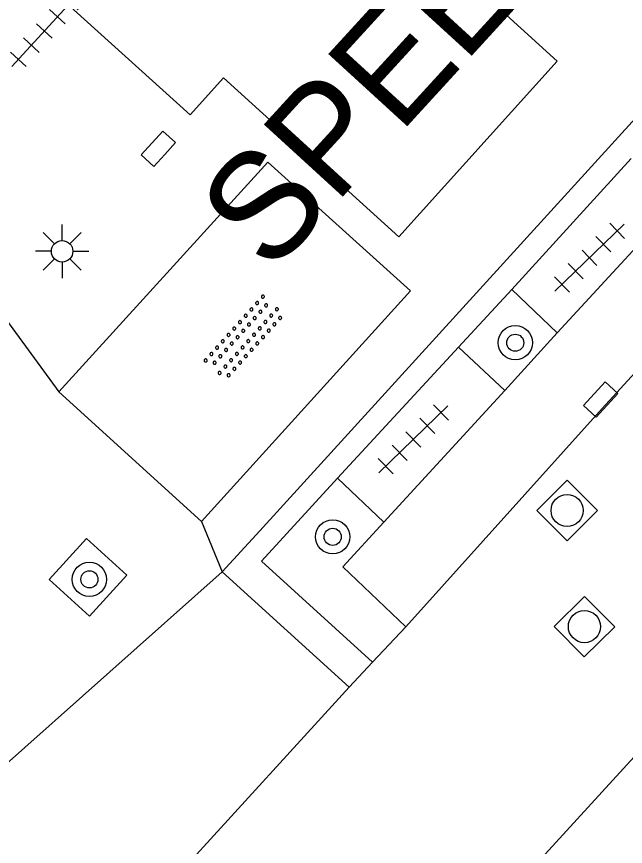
# Model space of a CAD drawing. Extents: x 128000 to 131008, y 398996 to 402500.
# Drawn here: x 129178.47 to 129192.69, y 399441.63 to 399461.01 of the extents above; entities that cross this region are included whole.
import ezdxf

# ---------------------------------------------------------------- set-up
doc = ezdxf.new("R2010")
doc.units = 0
for name, color, linetype in [('gg-knt-verharding', 7, 'Continuous'), ('gg-knt-verharding nz', 7, 'Continuous'), ('gt-anno-overige text', 7, 'Continuous'), ('gt-grn-groengrens', 7, 'Continuous'), ('gt-grn-weggrens', 7, 'Continuous'), ('gt-symb-boom', 7, 'Continuous'), ('gt-symb-kolk', 7, 'Continuous'), ('gt-symb-lichtmast', 7, 'Continuous'), ('gt-symb-overige verharding', 7, 'Continuous'), ('gt-symb-rioolschacht', 7, 'Continuous'), ('gt-symb-tegel verharding', 7, 'Continuous')]:
    doc.layers.add(name, color=color, linetype=linetype)

# ---------------------------------------------------------------- blocks, each defined once
blk = doc.blocks.new('gt0-TEG1')
at = {"layer": 'gt-symb-tegel verharding'}
for p, q in [((-0.9, -0.25), (-0.9, 0.25)), ((-0.45, -0.25), (-0.45, 0.25)), ((0, -0.25), (0, 0.25)), ((0.45, -0.25), (0.45, 0.25)), ((0.9, -0.25), (0.9, 0.25)), ((-1.125, 0), (1.125, 0))]:
    blk.add_line(p, q, dxfattribs=at)
blk = doc.blocks.new('gt0-RS')
at = {"layer": 'gt-symb-rioolschacht'}
blk.add_lwpolyline([(-0.5, -0.5), (0.5, -0.5), (0.5, 0.5), (-0.5, 0.5)], close=True, dxfattribs=at)
blk.add_circle((0, 0), 0.375, dxfattribs=at)
blk = doc.blocks.new('gt0-KOLK')
at = {"layer": 'gt-symb-kolk'}
blk.add_lwpolyline([(0, 0), (0.375, 0), (0.375, 0.4), (-0.375, 0.4), (-0.375, 0), (0, 0)], dxfattribs=at)
blk = doc.blocks.new('gt0-BOOM')
at = {"layer": 'gt-symb-boom'}
for radius in [0.4, 0.2]:
    blk.add_circle((0, 0), radius, dxfattribs=at)
blk = doc.blocks.new('gt0-LMAST')
at = {"layer": 'gt-symb-lichtmast'}
for p, q in [((-0.005, 0.246), (-0.005, 0.621)), ((-0.182, 0.173), (-0.447, 0.438)), ((0.172, 0.173), (0.437, 0.438)), ((-0.255, -0.004), (-0.63, -0.004)), ((-0.182, -0.181), (-0.447, -0.446)), ((0.437, -0.446), (0.172, -0.181)), ((0.245, -0.004), (0.62, -0.004)), ((-0.005, -0.254), (-0.005, -0.629))]:
    blk.add_line(p, q, dxfattribs=at)
blk.add_circle((-0.005, -0.004), 0.25, dxfattribs=at)
blk = doc.blocks.new('gt0-OVH')
at = {"layer": 'gt-symb-overige verharding'}
for points in [[(-0.972, 0.298), (-0.967, 0.308), (-0.965, 0.319), (-0.966, 0.33), (-0.971, 0.34), (-0.978, 0.348), (-0.988, 0.353), (-0.999, 0.355), (-1.01, 0.354), (-1.02, 0.349), (-1.028, 0.342), (-1.033, 0.332), (-1.035, 0.321), (-1.034, 0.31), (-1.029, 0.3), (-1.022, 0.292), (-1.012, 0.287), (-1.001, 0.285), (-0.99, 0.286), (-0.98, 0.291)], [(-0.772, 0.298), (-0.767, 0.308), (-0.765, 0.319), (-0.766, 0.33), (-0.771, 0.34), (-0.778, 0.348), (-0.788, 0.353), (-0.799, 0.355), (-0.81, 0.354), (-0.82, 0.349), (-0.828, 0.342), (-0.833, 0.332), (-0.835, 0.321), (-0.834, 0.31), (-0.829, 0.3), (-0.822, 0.292), (-0.812, 0.287), (-0.801, 0.285), (-0.79, 0.286), (-0.78, 0.291)], [(-0.572, 0.298), (-0.567, 0.308), (-0.565, 0.319), (-0.566, 0.33), (-0.571, 0.34), (-0.578, 0.348), (-0.588, 0.353), (-0.599, 0.355), (-0.61, 0.354), (-0.62, 0.349), (-0.628, 0.342), (-0.633, 0.332), (-0.635, 0.321), (-0.634, 0.31), (-0.629, 0.3), (-0.622, 0.292), (-0.612, 0.287), (-0.601, 0.285), (-0.59, 0.286), (-0.58, 0.291)], [(-0.372, 0.298), (-0.367, 0.308), (-0.365, 0.319), (-0.366, 0.33), (-0.371, 0.34), (-0.378, 0.348), (-0.388, 0.353), (-0.399, 0.355), (-0.41, 0.354), (-0.42, 0.349), (-0.428, 0.342), (-0.433, 0.332), (-0.435, 0.321), (-0.434, 0.31), (-0.429, 0.3), (-0.422, 0.292), (-0.412, 0.287), (-0.401, 0.285), (-0.39, 0.286), (-0.38, 0.291)], [(-0.172, 0.298), (-0.167, 0.308), (-0.165, 0.319), (-0.166, 0.33), (-0.171, 0.34), (-0.178, 0.348), (-0.188, 0.353), (-0.199, 0.355), (-0.21, 0.354), (-0.22, 0.349), (-0.228, 0.342), (-0.233, 0.332), (-0.235, 0.321), (-0.234, 0.31), (-0.229, 0.3), (-0.222, 0.292), (-0.212, 0.287), (-0.201, 0.285), (-0.19, 0.286), (-0.18, 0.291)], [(0.028, 0.298), (0.033, 0.308), (0.035, 0.319), (0.034, 0.33), (0.029, 0.34), (0.022, 0.348), (0.012, 0.353), (0.001, 0.355), (-0.01, 0.354), (-0.02, 0.349), (-0.028, 0.342), (-0.033, 0.332), (-0.035, 0.321), (-0.034, 0.31), (-0.029, 0.3), (-0.022, 0.292), (-0.012, 0.287), (-0.001, 0.285), (0.01, 0.286), (0.02, 0.291)], [(0.228, 0.298), (0.233, 0.308), (0.235, 0.319), (0.234, 0.33), (0.229, 0.34), (0.222, 0.348), (0.212, 0.353), (0.201, 0.355), (0.19, 0.354), (0.18, 0.349), (0.172, 0.342), (0.167, 0.332), (0.165, 0.321), (0.166, 0.31), (0.171, 0.3), (0.178, 0.292), (0.188, 0.287), (0.199, 0.285), (0.21, 0.286), (0.22, 0.291)], [(0.428, 0.298), (0.433, 0.308), (0.435, 0.319), (0.434, 0.33), (0.429, 0.34), (0.422, 0.348), (0.412, 0.353), (0.401, 0.355), (0.39, 0.354), (0.38, 0.349), (0.372, 0.342), (0.367, 0.332), (0.365, 0.321), (0.366, 0.31), (0.371, 0.3), (0.378, 0.292), (0.388, 0.287), (0.399, 0.285), (0.41, 0.286), (0.42, 0.291)], [(0.628, 0.298), (0.633, 0.308), (0.635, 0.319), (0.634, 0.33), (0.629, 0.34), (0.622, 0.348), (0.612, 0.353), (0.601, 0.355), (0.59, 0.354), (0.58, 0.349), (0.572, 0.342), (0.567, 0.332), (0.565, 0.321), (0.566, 0.31), (0.571, 0.3), (0.578, 0.292), (0.588, 0.287), (0.599, 0.285), (0.61, 0.286), (0.62, 0.291)], [(0.828, 0.298), (0.833, 0.308), (0.835, 0.319), (0.834, 0.33), (0.829, 0.34), (0.822, 0.348), (0.812, 0.353), (0.801, 0.355), (0.79, 0.354), (0.78, 0.349), (0.772, 0.342), (0.767, 0.332), (0.765, 0.321), (0.766, 0.31), (0.771, 0.3), (0.778, 0.292), (0.788, 0.287), (0.799, 0.285), (0.81, 0.286), (0.82, 0.291)], [(1.028, 0.298), (1.033, 0.308), (1.035, 0.319), (1.034, 0.33), (1.029, 0.34), (1.022, 0.348), (1.012, 0.353), (1.001, 0.355), (0.99, 0.354), (0.98, 0.349), (0.972, 0.342), (0.967, 0.332), (0.965, 0.321), (0.966, 0.31), (0.971, 0.3), (0.978, 0.292), (0.988, 0.287), (0.999, 0.285), (1.01, 0.286), (1.02, 0.291)], [(-0.872, 0.106), (-0.867, 0.116), (-0.865, 0.126), (-0.866, 0.137), (-0.871, 0.147), (-0.878, 0.156), (-0.888, 0.161), (-0.899, 0.163), (-0.91, 0.162), (-0.92, 0.157), (-0.928, 0.15), (-0.933, 0.14), (-0.935, 0.129), (-0.934, 0.118), (-0.929, 0.108), (-0.922, 0.1), (-0.912, 0.095), (-0.901, 0.092), (-0.89, 0.094), (-0.88, 0.098)], [(-0.672, 0.106), (-0.667, 0.116), (-0.665, 0.126), (-0.666, 0.137), (-0.671, 0.147), (-0.678, 0.156), (-0.688, 0.161), (-0.699, 0.163), (-0.71, 0.162), (-0.72, 0.157), (-0.728, 0.15), (-0.733, 0.14), (-0.735, 0.129), (-0.734, 0.118), (-0.729, 0.108), (-0.722, 0.1), (-0.712, 0.095), (-0.701, 0.092), (-0.69, 0.094), (-0.68, 0.098)], [(-0.472, 0.106), (-0.467, 0.116), (-0.465, 0.126), (-0.466, 0.137), (-0.471, 0.147), (-0.478, 0.156), (-0.488, 0.161), (-0.499, 0.163), (-0.51, 0.162), (-0.52, 0.157), (-0.528, 0.15), (-0.533, 0.14), (-0.535, 0.129), (-0.534, 0.118), (-0.529, 0.108), (-0.522, 0.1), (-0.512, 0.095), (-0.501, 0.092), (-0.49, 0.094), (-0.48, 0.098)], [(-0.272, 0.106), (-0.267, 0.116), (-0.265, 0.126), (-0.266, 0.137), (-0.271, 0.147), (-0.278, 0.156), (-0.288, 0.161), (-0.299, 0.163), (-0.31, 0.162), (-0.32, 0.157), (-0.328, 0.15), (-0.333, 0.14), (-0.335, 0.129), (-0.334, 0.118), (-0.329, 0.108), (-0.322, 0.1), (-0.312, 0.095), (-0.301, 0.092), (-0.29, 0.094), (-0.28, 0.098)], [(-0.072, 0.106), (-0.067, 0.116), (-0.065, 0.126), (-0.066, 0.137), (-0.071, 0.147), (-0.078, 0.156), (-0.088, 0.161), (-0.099, 0.163), (-0.11, 0.162), (-0.12, 0.157), (-0.128, 0.15), (-0.133, 0.14), (-0.135, 0.129), (-0.134, 0.118), (-0.129, 0.108), (-0.122, 0.1), (-0.112, 0.095), (-0.101, 0.092), (-0.09, 0.094), (-0.08, 0.098)], [(0.128, 0.106), (0.133, 0.116), (0.135, 0.126), (0.134, 0.137), (0.129, 0.147), (0.122, 0.156), (0.112, 0.161), (0.101, 0.163), (0.09, 0.162), (0.08, 0.157), (0.072, 0.15), (0.067, 0.14), (0.065, 0.129), (0.066, 0.118), (0.071, 0.108), (0.078, 0.1), (0.088, 0.095), (0.099, 0.092), (0.11, 0.094), (0.12, 0.098)], [(0.328, 0.106), (0.333, 0.116), (0.335, 0.126), (0.334, 0.137), (0.329, 0.147), (0.322, 0.156), (0.312, 0.161), (0.301, 0.163), (0.29, 0.162), (0.28, 0.157), (0.272, 0.15), (0.267, 0.14), (0.265, 0.129), (0.266, 0.118), (0.271, 0.108), (0.278, 0.1), (0.288, 0.095), (0.299, 0.092), (0.31, 0.094), (0.32, 0.098)], [(0.528, 0.106), (0.533, 0.116), (0.535, 0.126), (0.534, 0.137), (0.529, 0.147), (0.522, 0.156), (0.512, 0.161), (0.501, 0.163), (0.49, 0.162), (0.48, 0.157), (0.472, 0.15), (0.467, 0.14), (0.465, 0.129), (0.466, 0.118), (0.471, 0.108), (0.478, 0.1), (0.488, 0.095), (0.499, 0.092), (0.51, 0.094), (0.52, 0.098)], [(0.728, 0.106), (0.733, 0.116), (0.735, 0.126), (0.734, 0.137), (0.729, 0.147), (0.722, 0.156), (0.712, 0.161), (0.701, 0.163), (0.69, 0.162), (0.68, 0.157), (0.672, 0.15), (0.667, 0.14), (0.665, 0.129), (0.666, 0.118), (0.671, 0.108), (0.678, 0.1), (0.688, 0.095), (0.699, 0.092), (0.71, 0.094), (0.72, 0.098)], [(0.928, 0.106), (0.933, 0.116), (0.935, 0.126), (0.934, 0.137), (0.929, 0.147), (0.922, 0.156), (0.912, 0.161), (0.901, 0.163), (0.89, 0.162), (0.88, 0.157), (0.872, 0.15), (0.867, 0.14), (0.865, 0.129), (0.866, 0.118), (0.871, 0.108), (0.878, 0.1), (0.888, 0.095), (0.899, 0.092), (0.91, 0.094), (0.92, 0.098)], [(-0.972, -0.142), (-0.967, -0.132), (-0.965, -0.121), (-0.966, -0.11), (-0.971, -0.1), (-0.978, -0.092), (-0.988, -0.087), (-0.999, -0.085), (-1.01, -0.086), (-1.02, -0.091), (-1.028, -0.098), (-1.033, -0.108), (-1.035, -0.119), (-1.034, -0.13), (-1.029, -0.14), (-1.022, -0.148), (-1.012, -0.153), (-1.001, -0.155), (-0.99, -0.154), (-0.98, -0.149)], [(-0.772, -0.142), (-0.767, -0.132), (-0.765, -0.121), (-0.766, -0.11), (-0.771, -0.1), (-0.778, -0.092), (-0.788, -0.087), (-0.799, -0.085), (-0.81, -0.086), (-0.82, -0.091), (-0.828, -0.098), (-0.833, -0.108), (-0.835, -0.119), (-0.834, -0.13), (-0.829, -0.14), (-0.822, -0.148), (-0.812, -0.153), (-0.801, -0.155), (-0.79, -0.154), (-0.78, -0.149)], [(-0.572, -0.142), (-0.567, -0.132), (-0.565, -0.121), (-0.566, -0.11), (-0.571, -0.1), (-0.578, -0.092), (-0.588, -0.087), (-0.599, -0.085), (-0.61, -0.086), (-0.62, -0.091), (-0.628, -0.098), (-0.633, -0.108), (-0.635, -0.119), (-0.634, -0.13), (-0.629, -0.14), (-0.622, -0.148), (-0.612, -0.153), (-0.601, -0.155), (-0.59, -0.154), (-0.58, -0.149)], [(-0.372, -0.142), (-0.367, -0.132), (-0.365, -0.121), (-0.366, -0.11), (-0.371, -0.1), (-0.378, -0.092), (-0.388, -0.087), (-0.399, -0.085), (-0.41, -0.086), (-0.42, -0.091), (-0.428, -0.098), (-0.433, -0.108), (-0.435, -0.119), (-0.434, -0.13), (-0.429, -0.14), (-0.422, -0.148), (-0.412, -0.153), (-0.401, -0.155), (-0.39, -0.154), (-0.38, -0.149)], [(-0.172, -0.142), (-0.167, -0.132), (-0.165, -0.121), (-0.166, -0.11), (-0.171, -0.1), (-0.178, -0.092), (-0.188, -0.087), (-0.199, -0.085), (-0.21, -0.086), (-0.22, -0.091), (-0.228, -0.098), (-0.233, -0.108), (-0.235, -0.119), (-0.234, -0.13), (-0.229, -0.14), (-0.222, -0.148), (-0.212, -0.153), (-0.201, -0.155), (-0.19, -0.154), (-0.18, -0.149)], [(0.028, -0.142), (0.033, -0.132), (0.035, -0.121), (0.034, -0.11), (0.029, -0.1), (0.022, -0.092), (0.012, -0.087), (0.001, -0.085), (-0.01, -0.086), (-0.02, -0.091), (-0.028, -0.098), (-0.033, -0.108), (-0.035, -0.119), (-0.034, -0.13), (-0.029, -0.14), (-0.022, -0.148), (-0.012, -0.153), (-0.001, -0.155), (0.01, -0.154), (0.02, -0.149)], [(0.228, -0.142), (0.233, -0.132), (0.235, -0.121), (0.234, -0.11), (0.229, -0.1), (0.222, -0.092), (0.212, -0.087), (0.201, -0.085), (0.19, -0.086), (0.18, -0.091), (0.172, -0.098), (0.167, -0.108), (0.165, -0.119), (0.166, -0.13), (0.171, -0.14), (0.178, -0.148), (0.188, -0.153), (0.199, -0.155), (0.21, -0.154), (0.22, -0.149)], [(0.428, -0.142), (0.433, -0.132), (0.435, -0.121), (0.434, -0.11), (0.429, -0.1), (0.422, -0.092), (0.412, -0.087), (0.401, -0.085), (0.39, -0.086), (0.38, -0.091), (0.372, -0.098), (0.367, -0.108), (0.365, -0.119), (0.366, -0.13), (0.371, -0.14), (0.378, -0.148), (0.388, -0.153), (0.399, -0.155), (0.41, -0.154), (0.42, -0.149)], [(0.628, -0.142), (0.633, -0.132), (0.635, -0.121), (0.634, -0.11), (0.629, -0.1), (0.622, -0.092), (0.612, -0.087), (0.601, -0.085), (0.59, -0.086), (0.58, -0.091), (0.572, -0.098), (0.567, -0.108), (0.565, -0.119), (0.566, -0.13), (0.571, -0.14), (0.578, -0.148), (0.588, -0.153), (0.599, -0.155), (0.61, -0.154), (0.62, -0.149)], [(0.828, -0.142), (0.833, -0.132), (0.835, -0.121), (0.834, -0.11), (0.829, -0.1), (0.822, -0.092), (0.812, -0.087), (0.801, -0.085), (0.79, -0.086), (0.78, -0.091), (0.772, -0.098), (0.767, -0.108), (0.765, -0.119), (0.766, -0.13), (0.771, -0.14), (0.778, -0.148), (0.788, -0.153), (0.799, -0.155), (0.81, -0.154), (0.82, -0.149)], [(1.028, -0.142), (1.033, -0.132), (1.035, -0.121), (1.034, -0.11), (1.029, -0.1), (1.022, -0.092), (1.012, -0.087), (1.001, -0.085), (0.99, -0.086), (0.98, -0.091), (0.972, -0.098), (0.967, -0.108), (0.965, -0.119), (0.966, -0.13), (0.971, -0.14), (0.978, -0.148), (0.988, -0.153), (0.999, -0.155), (1.01, -0.154), (1.02, -0.149)], [(-0.872, -0.334), (-0.867, -0.324), (-0.865, -0.314), (-0.866, -0.303), (-0.871, -0.293), (-0.878, -0.284), (-0.888, -0.279), (-0.899, -0.277), (-0.91, -0.278), (-0.92, -0.283), (-0.928, -0.29), (-0.933, -0.3), (-0.935, -0.311), (-0.934, -0.322), (-0.929, -0.332), (-0.922, -0.34), (-0.912, -0.345), (-0.901, -0.348), (-0.89, -0.346), (-0.88, -0.342)], [(-0.672, -0.334), (-0.667, -0.324), (-0.665, -0.314), (-0.666, -0.303), (-0.671, -0.293), (-0.678, -0.284), (-0.688, -0.279), (-0.699, -0.277), (-0.71, -0.278), (-0.72, -0.283), (-0.728, -0.29), (-0.733, -0.3), (-0.735, -0.311), (-0.734, -0.322), (-0.729, -0.332), (-0.722, -0.34), (-0.712, -0.345), (-0.701, -0.348), (-0.69, -0.346), (-0.68, -0.342)], [(-0.472, -0.334), (-0.467, -0.324), (-0.465, -0.314), (-0.466, -0.303), (-0.471, -0.293), (-0.478, -0.284), (-0.488, -0.279), (-0.499, -0.277), (-0.51, -0.278), (-0.52, -0.283), (-0.528, -0.29), (-0.533, -0.3), (-0.535, -0.311), (-0.534, -0.322), (-0.529, -0.332), (-0.522, -0.34), (-0.512, -0.345), (-0.501, -0.348), (-0.49, -0.346), (-0.48, -0.342)], [(-0.272, -0.334), (-0.267, -0.324), (-0.265, -0.314), (-0.266, -0.303), (-0.271, -0.293), (-0.278, -0.284), (-0.288, -0.279), (-0.299, -0.277), (-0.31, -0.278), (-0.32, -0.283), (-0.328, -0.29), (-0.333, -0.3), (-0.335, -0.311), (-0.334, -0.322), (-0.329, -0.332), (-0.322, -0.34), (-0.312, -0.345), (-0.301, -0.348), (-0.29, -0.346), (-0.28, -0.342)], [(-0.072, -0.334), (-0.067, -0.324), (-0.065, -0.314), (-0.066, -0.303), (-0.071, -0.293), (-0.078, -0.284), (-0.088, -0.279), (-0.099, -0.277), (-0.11, -0.278), (-0.12, -0.283), (-0.128, -0.29), (-0.133, -0.3), (-0.135, -0.311), (-0.134, -0.322), (-0.129, -0.332), (-0.122, -0.34), (-0.112, -0.345), (-0.101, -0.348), (-0.09, -0.346), (-0.08, -0.342)], [(0.128, -0.334), (0.133, -0.324), (0.135, -0.314), (0.134, -0.303), (0.129, -0.293), (0.122, -0.284), (0.112, -0.279), (0.101, -0.277), (0.09, -0.278), (0.08, -0.283), (0.072, -0.29), (0.067, -0.3), (0.065, -0.311), (0.066, -0.322), (0.071, -0.332), (0.078, -0.34), (0.088, -0.345), (0.099, -0.348), (0.11, -0.346), (0.12, -0.342)], [(0.328, -0.334), (0.333, -0.324), (0.335, -0.314), (0.334, -0.303), (0.329, -0.293), (0.322, -0.284), (0.312, -0.279), (0.301, -0.277), (0.29, -0.278), (0.28, -0.283), (0.272, -0.29), (0.267, -0.3), (0.265, -0.311), (0.266, -0.322), (0.271, -0.332), (0.278, -0.34), (0.288, -0.345), (0.299, -0.348), (0.31, -0.346), (0.32, -0.342)], [(0.528, -0.334), (0.533, -0.324), (0.535, -0.314), (0.534, -0.303), (0.529, -0.293), (0.522, -0.284), (0.512, -0.279), (0.501, -0.277), (0.49, -0.278), (0.48, -0.283), (0.472, -0.29), (0.467, -0.3), (0.465, -0.311), (0.466, -0.322), (0.471, -0.332), (0.478, -0.34), (0.488, -0.345), (0.499, -0.348), (0.51, -0.346), (0.52, -0.342)], [(0.728, -0.334), (0.733, -0.324), (0.735, -0.314), (0.734, -0.303), (0.729, -0.293), (0.722, -0.284), (0.712, -0.279), (0.701, -0.277), (0.69, -0.278), (0.68, -0.283), (0.672, -0.29), (0.667, -0.3), (0.665, -0.311), (0.666, -0.322), (0.671, -0.332), (0.678, -0.34), (0.688, -0.345), (0.699, -0.348), (0.71, -0.346), (0.72, -0.342)], [(0.928, -0.334), (0.933, -0.324), (0.935, -0.314), (0.934, -0.303), (0.929, -0.293), (0.922, -0.284), (0.912, -0.279), (0.901, -0.277), (0.89, -0.278), (0.88, -0.283), (0.872, -0.29), (0.867, -0.3), (0.865, -0.311), (0.866, -0.322), (0.871, -0.332), (0.878, -0.34), (0.888, -0.345), (0.899, -0.348), (0.91, -0.346), (0.92, -0.342)]]:
    blk.add_lwpolyline(points, close=True, dxfattribs=at)

msp = doc.modelspace()

# ---------------------------------------------------------------- linework, layer by layer
at = {"layer": 'gg-knt-verharding'}
for p, q in [((129192.822, 399457.692), (129190.03, 399454.631)), ((129191.095, 399453.62), (129193.922, 399456.7)), ((129190.03, 399454.631), (129191.095, 399453.62)), ((129191.095, 399453.62), (129189.872, 399452.277)), ((129188.791, 399453.283), (129185.964, 399450.227)), ((129189.872, 399452.277), (129188.791, 399453.283)), ((129182.788, 399449.211), (129179.459, 399452.245)), ((129187.045, 399449.198), (129189.872, 399452.277)), ((129185.964, 399450.227), (129187.045, 399449.198)), ((129184.147, 399448.993), (129183.27, 399448.04)), ((129183.27, 399448.04), (129186.235, 399445.346)), ((129186.783, 399445.929), (129187.561, 399446.756)), ((129180.854, 399430.545), (129195.179, 399446.226)), ((129186.235, 399445.346), (129186.783, 399445.929)), ((129181.92, 399440.615), (129186.235, 399445.346))]:
    msp.add_line(p, q, dxfattribs=at)
for points in [[(129187.391, 399455.866), (129191.096, 399459.963), (129187.024, 399463.67), (129187.601, 399464.294), (129187.142, 399464.725), (129192.549, 399470.639), (129188.113, 399474.689), (129182.707, 399468.768), (129184.26, 399467.355), (129179.169, 399461.751), (129182.519, 399458.715), (129183.304, 399459.576), (129187.391, 399455.866)], [(129184.147, 399448.993), (129201.77, 399468.37), (129203.208, 399467.027)], [(129179.459, 399452.245), (129184.338, 399457.608), (129187.67, 399454.602), (129182.788, 399449.211)], [(129187.045, 399449.198), (129186.088, 399448.152), (129187.561, 399446.756)], [(129180.17, 399447.005), (129179.231, 399447.858), (129180.1, 399448.82), (129181.04, 399447.963), (129180.17, 399447.005)]]:
    msp.add_lwpolyline(points, dxfattribs=at)
at = {"layer": 'gg-knt-verharding nz'}
msp.add_lwpolyline([(129203.833, 399464.581), (129203.497, 399464.262), (129192.14, 399451.855), (129187.561, 399446.756)], dxfattribs=at)
at = {"layer": 'gt-grn-groengrens'}
msp.add_line((129188.791, 399453.283), (129190.03, 399454.631), dxfattribs=at)
msp.add_lwpolyline([(129186.783, 399445.929), (129184.188, 399448.287), (129185.964, 399450.227)], dxfattribs=at)
at = {"layer": 'gt-grn-weggrens'}
for p, q in [((129173.953, 399459.739), (129179.459, 399452.245)), ((129182.788, 399449.211), (129183.27, 399448.04)), ((129183.27, 399448.04), (129176.77, 399442.26))]:
    msp.add_line(p, q, dxfattribs=at)

# ---------------------------------------------------------------- block references
at = {"layer": 'gt-symb-boom'}
for p in [(129190.113, 399453.39), (129185.851, 399448.857), (129180.17, 399447.863)]:
    msp.add_blockref('gt0-BOOM', p, dxfattribs=at)
at = {"layer": 'gt-symb-kolk'}
for p, rotation in [((129181.927, 399457.786), 47.55289814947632), ((129192.256, 399451.928), 47.39100385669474)]:
    msp.add_blockref('gt0-KOLK', p, dxfattribs=dict(at, rotation=rotation))
at = {"layer": 'gt-symb-lichtmast'}
msp.add_blockref('gt0-LMAST', (129179.538, 399455.529), dxfattribs=at)
at = {"layer": 'gt-symb-overige verharding', "rotation": 48.080935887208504}
msp.add_blockref('gt0-OVH', (129183.79, 399453.508), dxfattribs=at)
at = {"layer": 'gt-symb-rioolschacht'}
for p, rotation in [((129191.324, 399449.472), -135.08104065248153), ((129191.728, 399446.759), -135.1620809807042)]:
    msp.add_blockref('gt0-RS', p, dxfattribs=dict(at, rotation=rotation))
at = {"layer": 'gt-symb-tegel verharding'}
for p, rotation in [((129179.116, 399460.671), 47.5528981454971), ((129191.848, 399455.376), -135.810353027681), ((129187.735, 399451.133), -135.81035302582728)]:
    msp.add_blockref('gt0-TEG1', p, dxfattribs=dict(at, rotation=rotation))

# ---------------------------------------------------------------- texts
at = {"layer": 'gt-anno-overige text'}
msp.add_text('SPEELPLAATS', height=2.5, rotation=47.5529, dxfattribs=at).set_placement((129184.397, 399454.953))

doc.saveas('drawing.dxf')
